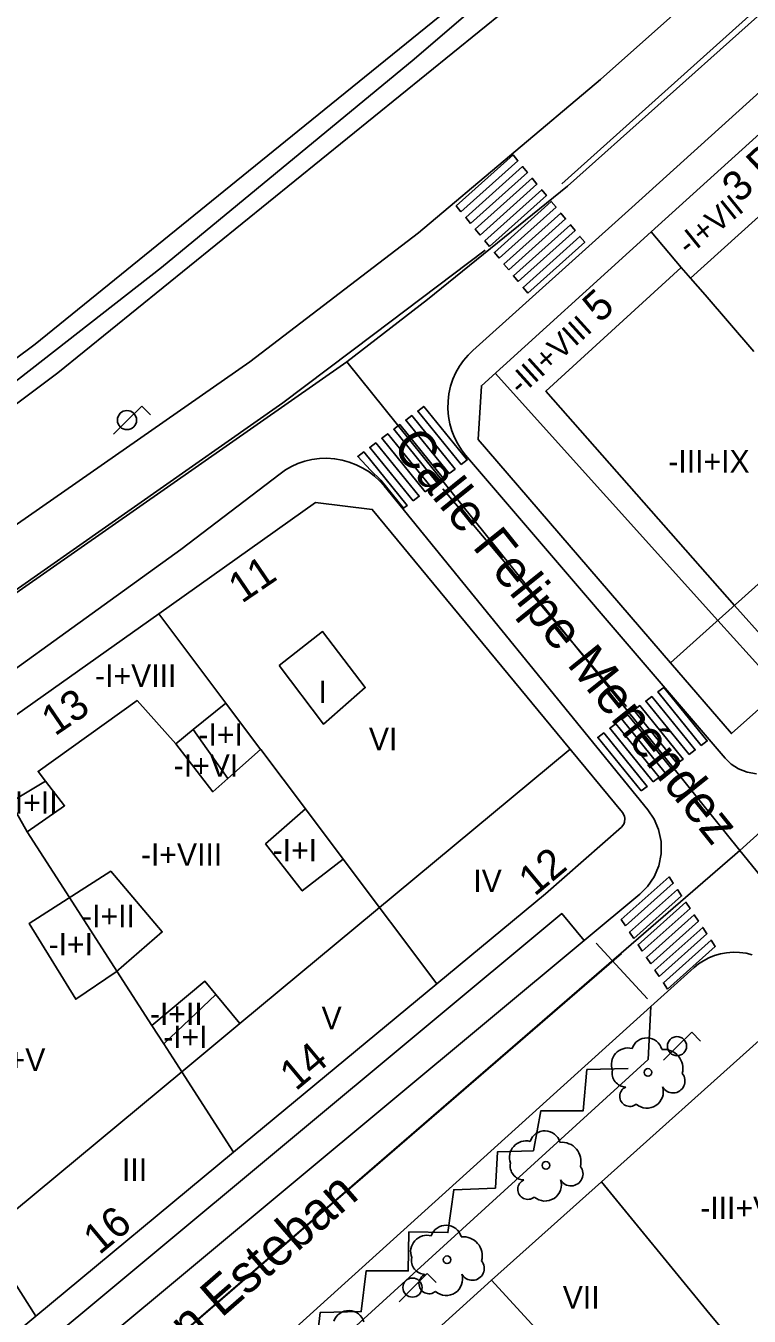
# Model space of a CAD drawing. Extents: x 282771 to 285132, y 4823109 to 4825496.
# Drawn here: x 284557.5 to 284605.6, y 4824517 to 4824602.8 of the extents above; entities that cross this region are included whole.
import ezdxf

# ---------------------------------------------------------------- set-up
doc = ezdxf.new("R2010")
doc.units = 0
for name, color, linetype in [('ACERA-BORDILLO', 7, 'Continuous'), ('ACERA-INTERIOR', 7, 'Continuous'), ('ARBOL', 7, 'Continuous'), ('CALLE-EJE', 7, 'Continuous'), ('CALLE-TEXTO', 7, 'Continuous'), ('CARGA_DESCARGA', 7, 'Continuous'), ('CARRIL-BICI-AREA', 7, 'Continuous'), ('CARRIL-BICI-EJE', 7, 'Continuous'), ('EDIFICIO', 7, 'Continuous'), ('FAROLA', 7, 'Continuous'), ('INTERIOR-EDIFICIO', 7, 'Continuous'), ('MEDIANERA', 7, 'Continuous'), ('NUM-LOCAL', 7, 'Continuous'), ('NUM-PORTAL', 7, 'Continuous'), ('PASO-PEATONES', 7, 'Continuous'), ('SENAL-VIARIA', 7, 'Continuous'), ('TXT-ALTURA-EDIFICIO', 7, 'Continuous')]:
    doc.layers.add(name, color=color, linetype=linetype)

msp = doc.modelspace()

# ---------------------------------------------------------------- linework, layer by layer
at = {"layer": 'ACERA-BORDILLO'}
msp.add_line((284593.138, 4824543.753), (284594.622, 4824541.971), dxfattribs=at)
for points in [[(284615.663, 4824618.759), (284616.493, 4824618.868), (284617.078, 4824618.868), (284617.496, 4824618.645), (284595.723, 4824599.239), (284583.613, 4824589.049), (284572.393, 4824580.459), (284544.626, 4824561.094), (284543.931, 4824561.938), (284547.188, 4824564.384)], [(284606.093, 4824553.049), (284605.472, 4824553.154), (284604.898, 4824553.381), (284604.404, 4824553.705), (284604.004, 4824554.092), (284586.745, 4824574.263), (284586.474, 4824574.614), (284586.227, 4824574.999), (284586.012, 4824575.417), (284585.833, 4824575.865), (284585.695, 4824576.337), (284585.604, 4824576.827), (284585.562, 4824577.33), (284585.571, 4824577.837), (284585.631, 4824578.34), (284585.741, 4824578.832), (284585.898, 4824579.305), (284586.098, 4824579.754), (284586.336, 4824580.173), (284586.606, 4824580.559), (284586.903, 4824580.907), (284587.219, 4824581.217), (284597.803, 4824590.719), (284608.853, 4824600.739)], [(284489.964, 4824516.34), (284516.374, 4824532.32), (284531.184, 4824541.869), (284539.173, 4824547.509), (284548.733, 4824554.219), (284567.803, 4824567.969), (284574.401, 4824573.02), (284574.764, 4824573.274), (284575.161, 4824573.5), (284575.589, 4824573.695), (284576.045, 4824573.851), (284576.522, 4824573.965), (284577.016, 4824574.032), (284577.52, 4824574.049), (284578.025, 4824574.016), (284578.524, 4824573.931), (284579.009, 4824573.798), (284579.474, 4824573.618), (284579.912, 4824573.396), (284580.319, 4824573.138), (284580.69, 4824572.85), (284581.024, 4824572.537), (284581.318, 4824572.207), (284598.866, 4824550.652)], [(284598.866, 4824550.652), (284599.272, 4824550.049), (284599.575, 4824549.342), (284599.741, 4824548.558), (284599.745, 4824547.741), (284599.584, 4824546.939), (284599.271, 4824546.202), (284598.837, 4824545.566), (284598.324, 4824545.053), (284594.622, 4824541.971), (284593.138, 4824543.753), (284519.338, 4824482.303), (284520.822, 4824480.52), (284515.991, 4824476.497), (284515.347, 4824476.059), (284514.577, 4824475.739), (284513.717, 4824475.581), (284512.822, 4824475.618), (284511.957, 4824475.853), (284511.184, 4824476.262), (284510.547, 4824476.799), (284510.065, 4824477.411), (284488.668, 4824510.758)], [(284556.026, 4824494.947), (284598.893, 4824534.06), (284599.053, 4824537.58), (284601.947, 4824540.171), (284602.235, 4824540.405), (284602.555, 4824540.619), (284602.906, 4824540.807), (284603.284, 4824540.962), (284603.684, 4824541.081), (284604.102, 4824541.157), (284604.531, 4824541.19), (284604.963, 4824541.175), (284605.391, 4824541.115), (284605.807, 4824541.009)]]:
    msp.add_lwpolyline(points, dxfattribs=at)
at = {"layer": 'ACERA-INTERIOR'}
msp.add_lwpolyline([(284588.463, 4824519.38), (284579.023, 4824510.81)], dxfattribs=at)
at = {"layer": 'ARBOL'}
for centre in [(284598.863, 4824533.19), (284592.083, 4824527.01), (284585.513, 4824520.73)]:
    msp.add_circle(centre, 0.255, dxfattribs=at)
for centre, radius, start, end in [((284598.793, 4824534.45), 1.038, 15.64228, 161.38435), ((284597.533, 4824533.72), 1.097, 75.4318, 200.55608), ((284599.923, 4824533.45), 1.272, 345.03273, 95.79925), ((284597.423, 4824533.15), 0.935, 168.59898, 268.13236), ((284600.533, 4824532.62), 0.797, 208.96246, 38.99103), ((284597.663, 4824531.6), 0.672, 113.73672, 309.4725), ((284598.803, 4824531.9), 1.086, 228.95447, 17.92796), ((284592.013, 4824528.27), 1.038, 15.64228, 161.38435), ((284590.753, 4824527.54), 1.097, 75.4318, 200.55608), ((284593.143, 4824527.27), 1.272, 345.03273, 95.79925), ((284590.643, 4824526.97), 0.935, 168.59898, 268.13236), ((284593.753, 4824526.44), 0.797, 208.96246, 38.99103), ((284590.883, 4824525.42), 0.672, 113.73672, 309.4725), ((284592.023, 4824525.72), 1.086, 228.95447, 17.92796), ((284585.443, 4824521.99), 1.038, 15.64228, 161.38435), ((284584.183, 4824521.26), 1.097, 75.4318, 200.55608), ((284586.573, 4824520.99), 1.272, 345.03273, 95.79925), ((284584.073, 4824520.69), 0.935, 168.59898, 268.13236), ((284587.183, 4824520.16), 0.797, 208.96246, 38.99103), ((284584.313, 4824519.14), 0.672, 113.73672, 309.4725), ((284585.453, 4824519.44), 1.086, 228.95447, 17.92796), ((284578.973, 4824516.31), 1.038, 15.64228, 161.38435)]:
    msp.add_arc(centre, radius, start, end, dxfattribs=at)
at = {"layer": 'CALLE-EJE'}
for points in [[(284578.853, 4824580.46), (284584.203, 4824584.599), (284593.523, 4824592.139), (284611.543, 4824608.274), (284628.596, 4824623.749), (284645.649, 4824639.223)], [(284604.97, 4824547.952), (284672.897, 4824609.287)], [(284481.335, 4824516.347), (284487.054, 4824519.41), (284517.354, 4824537.479), (284578.853, 4824580.46)], [(284604.97, 4824547.952), (284578.853, 4824580.46)], [(284540.878, 4824492.488), (284604.97, 4824547.952)], [(284631.593, 4824514.567), (284614.406, 4824536.35), (284604.97, 4824547.952)]]:
    msp.add_lwpolyline(points, dxfattribs=at)
at = {"layer": 'CARGA_DESCARGA'}
msp.add_lwpolyline([(284564.14, 4824505.651), (284565.436, 4824504.03), (284565.832, 4824506.983), (284568.136, 4824506.659), (284568.244, 4824509.324), (284570.656, 4824509.252), (284571.088, 4824511.954), (284574.004, 4824511.99), (284574.112, 4824514.727), (284576.812, 4824514.871), (284577.064, 4824517.212), (284579.8, 4824517.284), (284580.124, 4824519.985), (284582.932, 4824519.985), (284582.968, 4824522.578), (284585.56, 4824522.542), (284585.956, 4824525.388), (284588.728, 4824525.496), (284588.872, 4824527.909), (284591.248, 4824527.981), (284591.752, 4824530.646), (284594.56, 4824530.646), (284594.812, 4824533.383), (284597.548, 4824533.455)], dxfattribs=at)
at = {"layer": 'CARRIL-BICI-AREA'}
for points in [[(284676.258, 4824678.626), (284673.036, 4824677.321), (284670.264, 4824676.07), (284667.41, 4824674.693), (284665.511, 4824673.603), (284662.891, 4824671.767), (284636.543, 4824648.521), (284617.523, 4824631.572), (284593.073, 4824610.003), (284575.582, 4824595.815), (284558.111, 4824581.645), (284546.834, 4824573.223), (284535.558, 4824564.801), (284517.467, 4824552.533), (284494.247, 4824537.808), (284477.653, 4824527.877)], [(284478.911, 4824525.774), (284495.532, 4824535.722), (284518.81, 4824550.484), (284536.979, 4824562.805), (284548.306, 4824571.265), (284559.633, 4824579.725), (284577.145, 4824593.928), (284594.656, 4824608.132), (284619.144, 4824629.735), (284638.977, 4824647.409), (284664.368, 4824669.742), (284666.762, 4824671.668), (284668.598, 4824672.64), (284669.606, 4824673.144), (284672.973, 4824674.585), (284676.889, 4824676.286), (284679.337, 4824677.213), (284683.099, 4824678.617)]]:
    msp.add_lwpolyline(points, dxfattribs=at)
at = {"layer": 'CARRIL-BICI-EJE'}
msp.add_lwpolyline([(284476.529, 4824525.834), (284501.287, 4824540.896), (284520.052, 4824552.817), (284537.778, 4824564.843), (284554.657, 4824577.488), (284566.522, 4824586.747), (284583.314, 4824600.603), (284626.194, 4824637.388), (284639.771, 4824649.707), (284659.784, 4824667.41), (284664.717, 4824671.734), (284668.55, 4824674.1), (284675.359, 4824677.078), (284681.802, 4824679.491)], dxfattribs=at)
at = {"layer": 'EDIFICIO'}
for points in [[(284613.723, 4824602.369), (284628.952, 4824616.169), (284631.072, 4824618.089), (284646.562, 4824632.119), (284661.262, 4824615.119), (284665.382, 4824610.349), (284649.872, 4824596.459), (284647.812, 4824594.609), (284632.952, 4824581.259), (284617.633, 4824567.489), (284604.413, 4824555.729), (284600.363, 4824560.429), (284587.573, 4824575.299), (284587.793, 4824578.869), (284599.083, 4824589.099), (284613.723, 4824602.369)], [(284490.354, 4824514.59), (284514.014, 4824528.74), (284522.734, 4824533.97), (284522.794, 4824534.01), (284531.644, 4824540.029), (284539.933, 4824545.699), (284553.913, 4824554.899), (284566.333, 4824563.699), (284576.763, 4824571.109), (284580.533, 4824570.639), (284593.253, 4824555.219), (284597.173, 4824550.479), (284597.313, 4824550.229), (284597.333, 4824550.089), (284597.303, 4824549.829), (284597.253, 4824549.709), (284597.103, 4824549.509), (284592.053, 4824545.069), (284584.833, 4824539.09), (284571.313, 4824527.88), (284558.163, 4824516.98), (284550.753, 4824510.83), (284542.353, 4824503.87)], [(284547.603, 4824482.31), (284561.553, 4824494.96), (284571.113, 4824503.64), (284579.023, 4824510.81), (284587.803, 4824501.13), (284596.923, 4824510.12), (284588.463, 4824519.38), (284595.773, 4824525.92), (284606.26, 4824535.317), (284609.011, 4824535.1)]]:
    msp.add_lwpolyline(points, dxfattribs=at)
at = {"layer": 'FAROLA'}
for p, q in [((284565.202, 4824577.517), (284564.262, 4824576.587)), ((284565.792, 4824576.927), (284565.202, 4824577.517)), ((284564.262, 4824576.587), (284563.332, 4824575.647)), ((284601.779, 4824535.867), (284600.839, 4824534.937)), ((284602.369, 4824535.277), (284601.779, 4824535.867)), ((284600.839, 4824534.937), (284599.909, 4824533.997)), ((284584.187, 4824519.808), (284583.247, 4824518.878)), ((284584.777, 4824519.218), (284584.187, 4824519.808)), ((284583.247, 4824518.878), (284582.317, 4824517.938))]:
    msp.add_line(p, q, dxfattribs=at)
for centre in [(284564.222, 4824576.587), (284600.799, 4824534.937), (284583.207, 4824518.878)]:
    msp.add_circle(centre, 0.637, dxfattribs=at)
at = {"layer": 'INTERIOR-EDIFICIO'}
for points in [[(284574.353, 4824560.259), (284577.293, 4824556.349), (284580.073, 4824558.789), (284577.233, 4824562.519), (284574.353, 4824560.259)], [(284573.111, 4824554.683), (284570.923, 4824552.749), (284568.633, 4824555.999), (284570.798, 4824557.76), (284573.111, 4824554.683)], [(284557.583, 4824549.201), (284560.073, 4824550.929), (284558.803, 4824552.569), (284556.473, 4824551.159), (284557.583, 4824549.201)], [(284576.089, 4824550.721), (284573.443, 4824548.389), (284575.873, 4824545.269), (284578.597, 4824547.385), (284576.089, 4824550.721)], [(284563.494, 4824539.882), (284560.813, 4824538.06), (284557.723, 4824543.099), (284563.143, 4824546.569), (284566.573, 4824542.539), (284563.494, 4824539.882)], [(284567.868, 4824533.23), (284566.673, 4824535.086), (284565.877, 4824536.321), (284569.403, 4824539.26), (284570.133, 4824538.37), (284571.731, 4824536.438), (284567.868, 4824533.23)]]:
    msp.add_lwpolyline(points, dxfattribs=at)
at = {"layer": 'MEDIANERA'}
for points in [[(284600.363, 4824560.429), (284661.262, 4824615.119)], [(284608.643, 4824597.769), (284611.433, 4824594.809), (284601.688, 4824586.035)], [(284599.083, 4824589.099), (284601.086, 4824586.743)], [(284615.613, 4824569.829), (284606.733, 4824561.899), (284604.633, 4824564.259), (284592.083, 4824578.499), (284601.086, 4824586.743)], [(284601.086, 4824586.743), (284601.688, 4824586.035)], [(284605.913, 4824581.139), (284602.673, 4824584.909), (284601.688, 4824586.035)], [(284588.713, 4824579.709), (284603.523, 4824563.259), (284607.693, 4824558.648)], [(284566.333, 4824563.699), (284570.798, 4824557.76)], [(284558.803, 4824552.569), (284558.313, 4824553.219), (284564.903, 4824557.929), (284567.473, 4824555.059)], [(284567.473, 4824555.059), (284568.633, 4824555.999)], [(284567.473, 4824555.059), (284569.923, 4824551.859), (284570.923, 4824552.749)], [(284571.731, 4824536.438), (284593.703, 4824554.689)], [(284573.113, 4824554.68), (284576.089, 4824550.721)], [(284557.583, 4824549.201), (284560.405, 4824544.819), (284563.552, 4824539.932)], [(284578.597, 4824547.385), (284584.833, 4824539.09)], [(284563.552, 4824539.932), (284565.877, 4824536.321)], [(284570.133, 4824538.37), (284566.673, 4824535.086)], [(284567.27, 4824534.158), (284571.313, 4824527.88)], [(284508.024, 4824483.52), (284567.868, 4824533.23)], [(284558.163, 4824516.98), (284551.673, 4824527.204)], [(284603.77, 4824516.148), (284602.983, 4824517.11), (284597.978, 4824523.226), (284595.773, 4824525.92)]]:
    msp.add_lwpolyline(points, dxfattribs=at)
at = {"layer": 'PASO-PEATONES'}
for points in [[(284586.433, 4824590.444), (284586.116, 4824590.831), (284589.899, 4824594.225), (284590.216, 4824593.839)], [(284587.068, 4824589.671), (284586.751, 4824590.057), (284590.534, 4824593.452), (284590.851, 4824593.065)], [(284587.703, 4824588.897), (284587.386, 4824589.284), (284591.169, 4824592.678), (284591.486, 4824592.291)], [(284588.338, 4824588.123), (284588.021, 4824588.51), (284591.804, 4824591.904), (284592.121, 4824591.517)], [(284588.973, 4824587.349), (284588.656, 4824587.736), (284592.439, 4824591.13), (284592.756, 4824590.743)], [(284589.608, 4824586.575), (284589.291, 4824586.962), (284593.073, 4824590.356), (284593.391, 4824589.969)], [(284590.243, 4824585.801), (284589.925, 4824586.188), (284593.708, 4824589.582), (284594.026, 4824589.196)], [(284590.878, 4824585.028), (284590.56, 4824585.414), (284594.343, 4824588.809), (284594.661, 4824588.422)], [(284586.446, 4824573.631), (284583.555, 4824577.189), (284583.954, 4824577.492), (284586.844, 4824573.933)], [(284585.648, 4824573.026), (284582.758, 4824576.585), (284583.157, 4824576.887), (284586.047, 4824573.328)], [(284584.054, 4824571.817), (284581.163, 4824575.376), (284581.562, 4824575.678), (284584.452, 4824572.119)], [(284584.851, 4824572.421), (284581.961, 4824575.98), (284582.359, 4824576.283), (284585.25, 4824572.724)], [(284583.256, 4824571.213), (284580.366, 4824574.771), (284580.765, 4824575.073), (284583.655, 4824571.515)], [(284580.416, 4824573.246), (284579.569, 4824574.167), (284579.968, 4824574.469), (284582.858, 4824570.91), (284582.601, 4824570.72), (284581.107, 4824572.592)], [(284602.411, 4824554.942), (284599.521, 4824558.501), (284599.919, 4824558.803), (284602.81, 4824555.244)], [(284600.816, 4824553.733), (284597.926, 4824557.292), (284598.325, 4824557.594), (284601.215, 4824554.035)], [(284601.614, 4824554.337), (284598.724, 4824557.896), (284599.122, 4824558.198), (284602.012, 4824554.64)], [(284600.019, 4824553.128), (284597.129, 4824556.687), (284597.528, 4824556.989), (284600.418, 4824553.431)], [(284599.222, 4824552.524), (284596.332, 4824556.082), (284596.73, 4824556.385), (284599.621, 4824552.826)], [(284598.425, 4824551.919), (284595.534, 4824555.478), (284595.933, 4824555.78), (284598.823, 4824552.221)], [(284597.371, 4824542.941), (284597.091, 4824543.361), (284600.268, 4824546.195), (284600.548, 4824545.774)], [(284597.931, 4824542.101), (284597.651, 4824542.521), (284600.828, 4824545.354), (284601.108, 4824544.934)], [(284598.491, 4824541.26), (284598.211, 4824541.68), (284601.388, 4824544.514), (284601.668, 4824544.093)], [(284599.051, 4824540.419), (284598.771, 4824540.84), (284601.947, 4824543.673), (284602.228, 4824543.253)], [(284599.611, 4824539.579), (284599.331, 4824539.999), (284602.508, 4824542.832), (284602.787, 4824542.412)], [(284600.171, 4824538.738), (284599.891, 4824539.159), (284603.067, 4824541.992), (284603.347, 4824541.572)]]:
    msp.add_lwpolyline(points, close=True, dxfattribs=at)
at = {"layer": 'SENAL-VIARIA'}
for p, q in [((284520.822, 4824480.52), (284594.622, 4824541.971)), ((284595.425, 4824541.8), (284598.847, 4824538.095))]:
    msp.add_line(p, q, dxfattribs=at)
for points in [[(284593.144, 4824592.296), (284648.206, 4824641.703)], [(284588.044, 4824587.888), (284580.618, 4824582.29), (284574.59, 4824577.742), (284554.847, 4824563.907), (284537.623, 4824551.841), (284525.905, 4824543.585), (284514.061, 4824536.021), (284495.161, 4824524.676)], [(284585.236, 4824572.003), (284597.44, 4824557.525)], [(284520.7, 4824474.923), (284541.553, 4824493.075), (284597.104, 4824541.106)], [(284599.053, 4824537.58), (284554.167, 4824497.003)]]:
    msp.add_lwpolyline(points, dxfattribs=at)

# ---------------------------------------------------------------- texts
at = {"layer": 'CALLE-TEXTO'}
for s, rotation, p in [('Calle Felipe Menéndez', 308.77839, (284581.784, 4824574.816)), ('Calle Marqués de San Esteban', 41.04011, (284544.846, 4824494.492))]:
    msp.add_text(s, height=2.5, rotation=rotation, dxfattribs=at).set_placement(p)
at = {"layer": 'NUM-LOCAL'}
for s, rotation, p in [('3 Bis', 43.32004, (284604.957, 4824590.964)), ('11', 34.24004, (284571.858, 4824564.354)), ('13', 34.24004, (284559.428, 4824555.529))]:
    msp.add_text(s, height=2, rotation=rotation, dxfattribs=at).set_placement(p)
at = {"layer": 'NUM-PORTAL'}
for s, rotation, p in [('5', 42.21004, (284595.658, 4824582.988)), ('12', 39.89004, (284591.331, 4824544.862)), ('14', 39.89004, (284575.45, 4824531.915)), ('16', 39.89004, (284562.383, 4824521.009))]:
    msp.add_text(s, height=2, rotation=rotation, dxfattribs=at).set_placement(p)
at = {"layer": 'TXT-ALTURA-EDIFICIO'}
for s, rotation, p in [('-I+VII', 38.88515, (284601.57, 4824587.478)), ('-III+VIII', 42.18511, (284590.417, 4824578.17)), ('-III+IX', 0.00004, (284600.223, 4824573.089)), ('-I+VIII', 0.00004, (284562.103, 4824558.837)), ('I', 0.00004, (284576.952, 4824557.759)), ('-I+I', 0.00004, (284568.971, 4824554.923)), ('VI', 0.00004, (284580.311, 4824554.619)), ('-I+VI', 0.00004, (284567.331, 4824552.859)), ('-I+II', 0.00004, (284556.099, 4824550.399)), ('-I+VIII', 0.00004, (284565.149, 4824546.935)), ('-I+I', 0.00004, (284573.91, 4824547.229)), ('IV', 0.00004, (284587.254, 4824545.189)), ('-I+II', 0.00004, (284561.239, 4824542.849)), ('-I+I', 0.00004, (284559.01, 4824540.969)), ('-I+II', 0.00004, (284565.749, 4824536.34)), ('V', 0.00004, (284577.164, 4824536.06)), ('-I+I', 0.00004, (284566.63, 4824534.81)), ('-I+V', 0.00004, (284555.062, 4824533.286)), ('III', 0.00004, (284563.891, 4824525.97)), ('-III+V+BC', 0.00004, (284602.344, 4824523.432)), ('VII', 0.00004, (284593.203, 4824517.484))]:
    msp.add_text(s, height=1.5, rotation=rotation, dxfattribs=at).set_placement(p)

doc.saveas('drawing.dxf')
